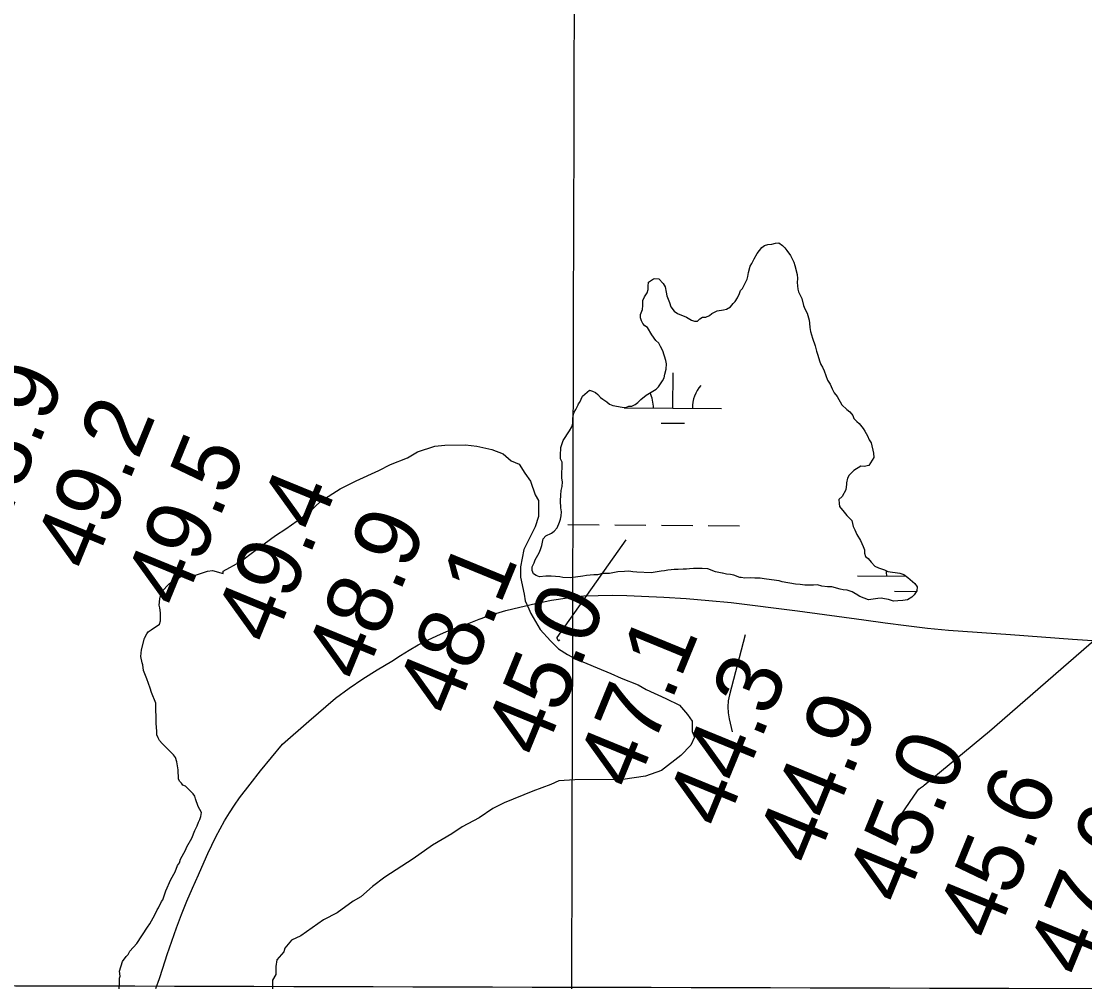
# Model space of a CAD drawing. Extents: x 3172231 to 3210228, y 940198 to 965780.
# Drawn here: x 3186388 to 3187479, y 957833 to 958817 of the extents above; entities that cross this region are included whole.
import ezdxf

# ---------------------------------------------------------------- set-up
doc = ezdxf.new("R2010")
doc.units = 0
for name, color, linetype in [('V-GRID-MAJR', 7, 'Continuous'), ('V-RIVR-RANG', 7, 'Continuous'), ('V-ROAD-CNTR', 7, 'Continuous'), ('V-SITE-VEGE', 7, 'Continuous'), ('V-TOPO-MINR', 7, 'Continuous'), ('V-WETL-SWMP', 7, 'Continuous')]:
    doc.layers.add(name, color=color, linetype=linetype)

msp = doc.modelspace()

# ---------------------------------------------------------------- linework, layer by layer
at = {"layer": 'V-GRID-MAJR'}
for points in [[(3186921.327, 945704.044), (3186937.193, 951764.175), (3186953.067, 957827.391), (3186968.941, 963890.658), (3186968.949, 963893.691)], [(3176521.954, 957856.218), (3181737.509, 957841.425), (3186953.067, 957827.391), (3192168.626, 957814.116), (3197384.187, 957801.599), (3202599.75, 957789.841), (3207815.315, 957778.841), (3207815.316, 957778.841)]]:
    msp.add_spline(points, degree=3, dxfattribs=at)
at = {"layer": 'V-ROAD-CNTR'}
msp.add_lwpolyline([(3186526.586, 957825.965), (3186530.289, 957836.347), (3186533.699, 957846.824), (3186538.051, 957860.702), (3186542.683, 957874.491), (3186547.59, 957888.186), (3186552.769, 957901.776), (3186558.334, 957915.42), (3186564.089, 957928.988), (3186570.032, 957942.474), (3186576.166, 957955.872), (3186579.842, 957964.494), (3186583.772, 957973.018), (3186587.95, 957981.429), (3186592.37, 957989.721), (3186597.027, 957997.883), (3186601.915, 958005.903), (3186607.027, 958013.771), (3186612.358, 958021.482), (3186623.028, 958035.408), (3186633.889, 958049.187), (3186644.942, 958062.815), (3186656.179, 958076.286), (3186683.315, 958100.076), (3186710.762, 958123.505), (3186724.617, 958133.806), (3186738.865, 958143.577), (3186753.476, 958152.8), (3186768.414, 958161.454), (3186777.257, 958167.34), (3186786.323, 958172.915), (3186795.601, 958178.162), (3186805.067, 958183.075), (3186814.705, 958187.64), (3186824.496, 958191.851), (3186834.421, 958195.697), (3186844.458, 958199.177), (3186857.868, 958204.702), (3186871.573, 958209.511), (3186885.516, 958213.578), (3186899.635, 958216.888), (3186915.868, 958220.746), (3186932.254, 958223.953), (3186948.756, 958226.497), (3186965.335, 958228.373), (3186980.085, 958228.965), (3186994.853, 958229.133), (3187009.619, 958228.877), (3187024.367, 958228.197), (3187047.407, 958227.097), (3187070.432, 958225.633), (3187093.431, 958223.806), (3187116.398, 958221.619), (3187184.53, 958213.029), (3187252.61, 958204.01), (3187274.263, 958200.856), (3187295.962, 958198.015), (3187317.702, 958195.488), (3187339.472, 958193.278), (3187403.001, 958188.808), (3187466.501, 958183.956), (3187518.113, 958180.525)], dxfattribs=at)
at = {"layer": 'V-SITE-VEGE'}
for points in [[(3186517.72, 957888.929), (3186520.274, 957892.202), (3186525.343, 957901.336), (3186527.87, 957906.55), (3186529.142, 957908.51), (3186532.302, 957915.029), (3186533.574, 957916.989), (3186536.699, 957926.098), (3186541.739, 957937.827), (3186546.175, 957945.655), (3186548.688, 957952.165), (3186550.599, 957954.783), (3186551.848, 957958.684), (3186556.917, 957967.818), (3186558.172, 957971.076), (3186563.243, 957980.209), (3186566.387, 957988.024), (3186568.922, 957992.591), (3186570.169, 957996.494), (3186571.433, 957999.101), (3186572.688, 958002.356), (3186573.288, 958006.253), (3186569.969, 958012.692), (3186567.282, 958020.433), (3186566.602, 958023.016), (3186564.625, 958025.584), (3186556.755, 958033.262), (3186554.148, 958034.526), (3186552.825, 958036.453), (3186550.857, 958038.372), (3186549.532, 958040.948), (3186549.419, 958050.019), (3186548.018, 958058.424), (3186546.666, 958062.944), (3186544.69, 958065.512), (3186532.885, 958077.026), (3186530.254, 958080.235), (3186528.925, 958082.809), (3186527.589, 958086.035), (3186527.54, 958089.922), (3186526.797, 958097.688), (3186526.541, 958118.42), (3186521.869, 958129.377), (3186520.518, 958133.897), (3186517.157, 958143.573), (3186513.812, 958151.956), (3186513.094, 958157.778), (3186512.422, 958159.714), (3186511.046, 958166.175), (3186511.605, 958173.31), (3186514.699, 958185.013), (3186517.235, 958189.58), (3186518.506, 958191.538), (3186521.722, 958193.522), (3186530.071, 958199.457), (3186531.327, 958202.713), (3186531.222, 958211.137), (3186530.512, 958216.31), (3186529.832, 958218.895), (3186530.397, 958225.381), (3186532.253, 958232.532), (3186540.572, 958241.058), (3186544.426, 958243.698), (3186554.072, 958249.65), (3186559.903, 958249.721), (3186563.159, 958248.468), (3186579.291, 958253.85), (3186584.464, 958254.563), (3186595.519, 958251.46), (3186595.511, 958253.797), (3186613.009, 958263.203), (3186628.163, 958274.938), (3186637.485, 958281.981), (3186649.148, 958290.2), (3186659.64, 958297.245), (3186682.959, 958313.682), (3186695.775, 958325.411), (3186715.6, 958338.332), (3186731.933, 958346.565), (3186755.27, 958357.163), (3186766.935, 958363.041), (3186784.441, 958370.113), (3186794.941, 958375.989), (3186812.45, 958381.891), (3186822.962, 958383.093), (3186843.997, 958383.163), (3186855.687, 958382.034), (3186870.889, 958378.577), (3186882.592, 958373.941), (3186890.796, 958366.957), (3186898.988, 958363.477), (3186904.86, 958354.149), (3186910.729, 958345.987), (3186915.452, 958331.979), (3186918.976, 958326.151), (3186919.03, 958309.787), (3186915.558, 958299.258), (3186903.95, 958275.85), (3186900.501, 958258.308), (3186900.536, 958247.792), (3186904.102, 958230.273)], [(3186904.102, 958230.273), (3186905.292, 958223.265), (3186908.822, 958215.096), (3186911.178, 958210.43), (3186920.58, 958194.102), (3186931.135, 958182.451), (3186939.344, 958174.297), (3186948.711, 958168.485), (3186956.907, 958163.838), (3186968.608, 958159.202), (3186979.143, 958154.563), (3186993.184, 958148.765), (3187003.717, 958144.126), (3187021.268, 958137.171), (3187029.464, 958132.522), (3187049.36, 958123.241), (3187063.408, 958116.276), (3187071.618, 958106.953), (3187076.316, 958099.957), (3187076.351, 958089.441), (3187078.706, 958083.606), (3187075.229, 958075.414), (3187064.745, 958064.863), (3187044.928, 958049.605), (3187028.587, 958043.709), (3187005.228, 958040.125), (3186956.148, 958039.963), (3186939.79, 958038.74), (3186931.623, 958035.208), (3186912.947, 958028.134), (3186883.771, 958016.352), (3186872.106, 958010.47), (3186858.114, 958001.074), (3186840.616, 957991.669), (3186830.12, 957984.624), (3186810.293, 957972.871), (3186790.473, 957958.782), (3186761.319, 957939.99), (3186748.497, 957930.598), (3186736.846, 957920.042), (3186728.68, 957915.342), (3186712.36, 957903.601), (3186698.36, 957896.542), (3186675.041, 957880.104), (3186665.708, 957875.4), (3186658.723, 957867.198), (3186657.566, 957863.688), (3186650.582, 957855.483), (3186649.435, 957848.469), (3186649.464, 957840.287), (3186645.976, 957834.434), (3186646.037, 957815.736)], [(3186488.763, 957820.534), (3186489.21, 957836.74), (3186489.832, 957838.692), (3186489.122, 957843.867), (3186492.241, 957853.624), (3186496.062, 957858.854), (3186497.983, 957860.822), (3186499.886, 957864.087), (3186506.917, 957871.949), (3186517.72, 957888.929)]]:
    msp.add_lwpolyline(points, dxfattribs=at)
at = {"layer": 'V-TOPO-MINR'}
for points in [[(3187381.383, 958089.918), (3188249.185, 958844.078)], [(3187008.461, 958285.792), (3186937.794, 958185.723), (3186937.759, 958185.655), (3186937.738, 958185.585), (3186937.748, 958185.437), (3186938.699, 958183.046), (3186939.146, 958182.724), (3186939.696, 958182.707), (3186940.796, 958183.333)], [(3187130.918, 958188.363), (3187114.603, 958127.152), (3187113.453, 958121.02), (3187112.915, 958114.881), (3187113.295, 958108.729), (3187114.287, 958102.57), (3187117.504, 958089.124)], [(3187286.819, 957998.359), (3187307.421, 958028.757), (3187308.897, 958030.466), (3187310.728, 958031.788), (3187313.61, 958033.673), (3187314.514, 958034.383), (3187381.383, 958089.918)]]:
    msp.add_lwpolyline(points, dxfattribs=at)
at = {"layer": 'V-WETL-SWMP'}
for p, q in [((3187056.68, 958420.959), (3187056.925, 958456.958)), ((3187006.681, 958421.299), (3187106.679, 958420.618)), ((3187044.575, 958405.61), (3187068.574, 958405.446)), ((3186949.021, 958301.618), (3186981.02, 958301.4)), ((3186997.02, 958301.291), (3187029.019, 958301.073)), ((3187045.019, 958300.964), (3187077.018, 958300.746)), ((3187093.018, 958300.638), (3187125.017, 958300.42)), ((3187245.985, 958248.853), (3187295.852, 958248.514)), ((3187283.879, 958233.164), (3187306.553, 958233.009))]:
    msp.add_line(p, q, dxfattribs=at)
for points in [[(3186943.285, 958365.648), (3186941.43, 958368.804), (3186941.385, 958372.436), (3186941.737, 958380.614), (3186944.144, 958387.909), (3186950.836, 958397.527), (3186953.053, 958401.868), (3186954.149, 958405.06), (3186954.092, 958409.6), (3186954.498, 958413.465), (3186955.594, 958416.657), (3186957.149, 958419.401), (3186959.587, 958424.199), (3186960.027, 958425.339), (3186961.14, 958427.17), (3186964.015, 958433.335), (3186971.206, 958439.327), (3186974.398, 958438.232), (3186977.366, 958436.906), (3186979.888, 958434.894), (3186982.422, 958431.974), (3186984.944, 958429.962), (3186989.061, 958427.516), (3186991.589, 958425.05), (3186995.014, 958423.503), (3187004.57, 958421.805), (3187008.432, 958421.626), (3187011.593, 958423.027), (3187014.774, 958422.84), (3187018.157, 958424.698), (3187020.855, 958426.775), (3187023.997, 958429.765), (3187029.391, 958434.145), (3187039.53, 958440.401), (3187041.999, 958442.702), (3187046.009, 958448.882), (3187047.786, 958452.082), (3187048.422, 958455.723), (3187049.719, 958460.961), (3187050.106, 958466.414), (3187049.612, 958469.587), (3187046.537, 958479.538), (3187043.984, 958484.047), (3187042.353, 958487.433), (3187039.138, 958490.344), (3187035.206, 958496.199), (3187030.8, 958503.636), (3187028.054, 958505.418), (3187025.983, 958507.663), (3187024.587, 958510.37), (3187023.639, 958513.537), (3187023.597, 958516.942), (3187025.578, 958521.961), (3187025.982, 958526.053), (3187025.917, 958531.274), (3187027.458, 958535.153), (3187030.361, 958539.049), (3187031.451, 958542.695), (3187031.412, 958545.873), (3187031.815, 958549.964), (3187036.767, 958553.431), (3187038.124, 958553.902), (3187042.215, 958553.499), (3187046.59, 958548.558), (3187048.675, 958545.178), (3187049.651, 958539.742), (3187050.604, 958536.121), (3187053.185, 958529.342), (3187054.604, 958524.819), (3187058.065, 958520.321), (3187061.498, 958518.093), (3187070.629, 958514.119), (3187075.659, 958511.23), (3187078.854, 958509.908), (3187082.03, 958510.174), (3187084.271, 958512.472), (3187087.203, 958514.098), (3187090.608, 958514.14), (3187094.217, 958516.001), (3187096.689, 958518.075), (3187099.396, 958519.471), (3187102.106, 958520.64), (3187108.678, 958521.629), (3187111.848, 958522.35), (3187115.905, 958524.67), (3187118.587, 958528.109), (3187120.602, 958530.404), (3187123.057, 958533.84), (3187125.044, 958538.406), (3187125.915, 958541.368), (3187127.93, 958543.663), (3187129.931, 958547.094), (3187133.036, 958553.035), (3187133.68, 958555.995), (3187134.086, 958559.859), (3187135.821, 958566.465), (3187137.603, 958569.211), (3187140.041, 958574.009), (3187143.151, 958579.497), (3187147.842, 958585.685), (3187150.541, 958587.762)], [(3187150.541, 958587.762), (3187153.935, 958588.712), (3187158.018, 958588.99), (3187162.09, 958590.175), (3187165.495, 958590.217), (3187169.161, 958587.538), (3187171.686, 958585.299), (3187173.539, 958582.371), (3187177.46, 958577.425), (3187180.725, 958570.427), (3187181.899, 958567.263), (3187184.058, 958557.981), (3187184.335, 958553.898), (3187184.159, 958549.809), (3187184.697, 958543.005), (3187185.642, 958540.065), (3187188.904, 958533.294), (3187190.581, 958526.277), (3187191.985, 958522.889), (3187194.314, 958518.15), (3187196.444, 958511.138), (3187196.938, 958507.966), (3187197.221, 958503.429), (3187197.95, 958499.578), (3187199.853, 958492.563), (3187202.673, 958484.879), (3187204.105, 958479.221), (3187205.518, 958475.152), (3187207.177, 958469.496), (3187208.587, 958465.654), (3187210.21, 958462.95), (3187211.846, 958459.111), (3187215.143, 958449.616), (3187218.144, 958445.567), (3187220.022, 958440.595), (3187222.113, 958436.761), (3187225.339, 958432.942), (3187229.986, 958424.372), (3187235.269, 958419.442), (3187238.021, 958417.206), (3187241.247, 958413.387), (3187242.418, 958410.45), (3187245.409, 958407.308), (3187247.704, 958405.293), (3187251.858, 958399.896), (3187253.708, 958397.194), (3187256.261, 958392.685), (3187258.13, 958388.395), (3187259.986, 958385.239), (3187262.615, 958374.601), (3187262.668, 958370.288), (3187257.549, 958362.051), (3187253.02, 958361.087), (3187249.382, 958361.496), (3187242.174, 958356.866), (3187237.466, 958352.04), (3187235.684, 958349.293), (3187234.838, 958344.288), (3187234.852, 958343.153), (3187234.017, 958337.24), (3187230.243, 958330.382), (3187226.877, 958327.162), (3187227.379, 958323.308), (3187227.418, 958320.13), (3187232.485, 958314.29), (3187235.255, 958310.692), (3187240.083, 958305.757), (3187241.524, 958299.418), (3187243.38, 958296.262), (3187245.485, 958291.293), (3187248.966, 958285.206), (3187251.993, 958279.114), (3187253.173, 958275.496), (3187253.215, 958272.091), (3187254.389, 958268.927), (3187257.141, 958266.691), (3187260.14, 958262.868), (3187263.823, 958258.827), (3187267.477, 958257.056), (3187273.856, 958255.319), (3187277.057, 958253.542), (3187289.337, 958251.878), (3187293.443, 958250.34), (3187297.568, 958247.213), (3187304.681, 958241.171), (3187307.223, 958237.57), (3187307.044, 958233.708), (3187304.144, 958229.585), (3187301.675, 958227.284), (3187297.169, 958224.504), (3187292.637, 958223.767), (3187287.422, 958223.248), (3187282.882, 958223.192), (3187277.868, 958224.719), (3187273.771, 958225.576), (3187270.36, 958225.988), (3187266.958, 958225.719), (3187257.438, 958224.466), (3187248.313, 958227.985), (3187244.652, 958230.21), (3187243.969, 958230.429)], [(3187243.969, 958230.429), (3187240.535, 958232.656), (3187235.522, 958234.184), (3187231.2, 958234.811), (3187228.241, 958235.456), (3187219.811, 958237.849), (3187215.271, 958237.792), (3187209.587, 958238.403), (3187205.03, 958239.709), (3187200.947, 958239.431), (3187196.631, 958239.605), (3187191.864, 958239.545), (3187187.089, 958240.167), (3187182.316, 958240.562), (3187168.665, 958242.89), (3187165.703, 958243.762), (3187157.968, 958245.028), (3187150.236, 958246.068), (3187146.144, 958246.471), (3187140.693, 958246.63), (3187136.147, 958247.028), (3187130.475, 958246.731), (3187126.835, 958247.367), (3187125.473, 958247.35), (3187119.313, 958249.771), (3187115.899, 958250.41), (3187111.808, 958250.813), (3187107.483, 958251.668), (3187107.253, 958251.892), (3187100.427, 958253.169), (3187092.672, 958256.025), (3187086.764, 958256.406), (3187077.681, 958256.52), (3187073.825, 958256.245), (3187070.653, 958255.752), (3187067.245, 958255.937), (3187062.256, 958255.421), (3187058.168, 958255.597), (3187054.995, 958255.104), (3187051.366, 958254.832), (3187048.196, 958254.111), (3187044.567, 958253.839), (3187034.372, 958252.124), (3187019.832, 958252.852), (3187015.741, 958253.255), (3187011.646, 958253.885), (3187007.109, 958253.602), (3187000.305, 958253.064), (3186991.698, 958251.368), (3186984.661, 958251.281), (3186979.227, 958250.078), (3186975.595, 958250.033), (3186968.11, 958249.486), (3186964.259, 958248.757), (3186951.794, 958247.014), (3186943.843, 958247.369), (3186940.657, 958248.011), (3186932.022, 958248.585), (3186926.574, 958248.517), (3186919.77, 958247.979), (3186916.348, 958249.299), (3186913.828, 958251.084), (3186912.424, 958254.472), (3186912.379, 958258.104), (3186914.595, 958262.445), (3186915.467, 958265.407), (3186919.466, 958272.495), (3186921.01, 958276.147), (3186922.324, 958280.023), (3186923.599, 958287.077), (3186926.513, 958290.064), (3186932.154, 958292.859), (3186934.853, 958294.935), (3186937.992, 958298.153), (3186940.418, 958303.859), (3186941.514, 958307.051), (3186942.153, 958310.464), (3186942.326, 958314.78), (3186941.825, 958318.634), (3186941.508, 958325.895), (3186941.661, 958331.8), (3186942.056, 958336.572), (3186943.141, 958340.672), (3186943.538, 958345.218), (3186942.81, 958349.069), (3186943.285, 958365.648)]]:
    msp.add_lwpolyline(points, dxfattribs=at)
for centre, start, end in [((3187111.925, 958421.057), 138.838162, 180.381821), ((3187001.441, 958421.809), 358.838165, 24.86676), ((3187240.745, 958249.364), 358.838165, 8.098302)]:
    msp.add_arc(centre, 35.246, start, end, dxfattribs=at)

# ---------------------------------------------------------------- texts
at = {"layer": 'V-RIVR-RANG'}
for s, p in [('48.9', (3186368.005, 958288.994)), ('49.2', (3186460.723, 958251.531)), ('49.5', (3186553.342, 958213.824)), ('49.4', (3186645.96, 958176.117)), ('48.9', (3186738.479, 958138.166)), ('48.1', (3186832.097, 958102.9)), ('45.0', (3186922.715, 958060.312)), ('47.1', (3187017.334, 958027.487)), ('44.3', (3187109.053, 957987.583)), ('44.9', (3187201.571, 957949.632)), ('45.0', (3187293.189, 957909.484)), ('45.6', (3187386.207, 957872.754)), ('47.6', (3187478.826, 957835.047))]:
    msp.add_text(s, height=67, rotation=67.708326, dxfattribs=at).set_placement(p)

doc.saveas('drawing.dxf')
